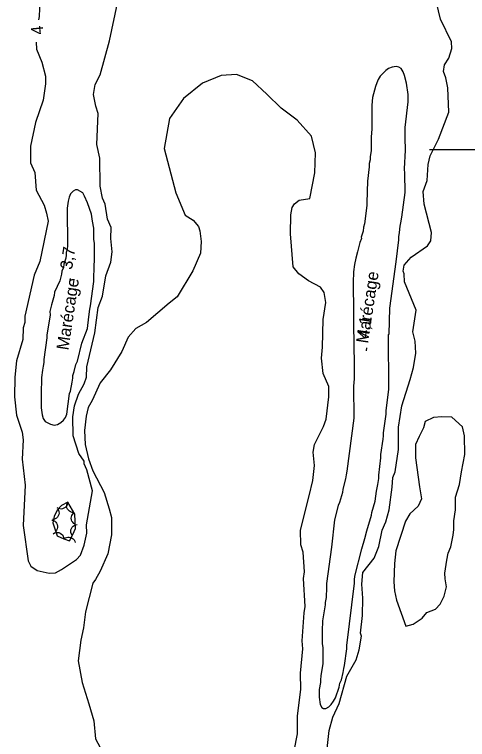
# Model space of a CAD drawing. Extents: x 282461 to 284471, y 5554090 to 5557646.
# Drawn here: x 283687.9 to 283799.4, y 5555854.8 to 5556033.3 of the extents above; entities that cross this region are included whole.
import ezdxf

# ---------------------------------------------------------------- set-up
doc = ezdxf.new("R2010")
doc.units = 0
for name, color, linetype in [('Niveau 1', 7, 'Continuous'), ('Niveau 2', 7, 'Continuous'), ('Niveau 3', 7, 'Continuous'), ('Niveau 44', 7, 'Continuous'), ('Niveau 61', 7, 'Continuous'), ('Niveau 7', 7, 'Continuous')]:
    doc.layers.add(name, color=color, linetype=linetype)

msp = doc.modelspace()

# ---------------------------------------------------------------- linework, layer by layer
at = {"layer": 'Niveau 1'}
for points in [[(283764.86, 5555852.61), (283765.38, 5555857.01), (283766.23, 5555860.29), (283767.77, 5555863.63), (283769.68, 5555870.35), (283772, 5555874.42), (283772.73, 5555876.86), (283773.27, 5555880.22), (283773.03, 5555880.94), (283773.52, 5555885.34), (283773.65, 5555889.61), (283773.36, 5555893.04), (283773.62, 5555895.93), (283776.39, 5555899.44), (283777.53, 5555902.34), (283778.34, 5555906.33), (283779.32, 5555908.39), (283780.13, 5555911.36), (283780.83, 5555916.88), (283781, 5555919.26), (283781.56, 5555920.71), (283782.43, 5555926.22), (283782.42, 5555931.71), (283783.24, 5555936.9), (283785.26, 5555943.43), (283786.08, 5555946.39), (283786.65, 5555949.89), (283786.53, 5555952.83), (283785.89, 5555955.13), (283786.71, 5555960.48), (283783.84, 5555967.42), (283783.81, 5555969.46), (283783.58, 5555970.04), (283783.81, 5555971.54), (283785.48, 5555973.52), (283789.51, 5555976.31), (283790.39, 5555977.57), (283790.53, 5555979.59), (283788.68, 5555986.54), (283788.48, 5555989.65), (283789.42, 5555992.42), (283789.69, 5555996.31), (283790.21, 5555998.46), (283792.21, 5556002.6), (283794.77, 5556009.21), (283794.5, 5556015.23), (283794.03, 5556017.7), (283793.44, 5556019.19), (283793.69, 5556020.86), (283794.77, 5556022.55), (283795.48, 5556024.85), (283795.4, 5556026.56), (283792.69, 5556032.13), (283791.24, 5556038.35)], [(283761.79, 5555994.31), (283761.98, 5555999.18), (283761.02, 5556003.35), (283757.5, 5556007.26), (283753.52, 5556010.24), (283750, 5556013.69), (283746.49, 5556016.91), (283742.52, 5556018.5), (283738.8, 5556018.24), (283734.16, 5556016.34), (283729.53, 5556012.59), (283726.08, 5556007.69), (283724.74, 5556000.25), (283727.61, 5555989.37), (283729.93, 5555983.83), (283731.89, 5555982.67), (283733.19, 5555981.11), (283733.51, 5555980.03), (283733.82, 5555977.42), (283733.69, 5555974.53), (283731.83, 5555970.2), (283727.93, 5555963.78), (283725.98, 5555962.2), (283720.4, 5555957.42), (283717.78, 5555955.95), (283715.9, 5555953.82), (283714.34, 5555950.3), (283711.57, 5555945.78), (283709.01, 5555942.58), (283707.01, 5555938.27), (283706.03, 5555936.53), (283705.53, 5555934.38), (283705.15, 5555930.86), (283705.33, 5555927.4), (283706.13, 5555923.85), (283707.21, 5555920.96), (283710, 5555915.56), (283711.25, 5555911.58), (283711.77, 5555909.45), (283711.82, 5555905.18), (283710.93, 5555900.51), (283709.03, 5555896.2), (283707.87, 5555894.14), (283707.21, 5555893.24), (283705.36, 5555886.24), (283704.92, 5555882.3), (283704.25, 5555879.28), (283703.59, 5555874.18), (283704.56, 5555868.86), (283706.23, 5555863.54), (283707.42, 5555859.38), (283707.89, 5555854.94)], [(283756.69, 5555852), (283757.53, 5555856.16), (283757.55, 5555860.61), (283758.37, 5555867.14), (283758.3, 5555871.09), (283758.88, 5555877.15), (283758.68, 5555879.08), (283759.23, 5555886), (283759.46, 5555887.51), (283759.01, 5555894.41), (283759.25, 5555896.1), (283758.96, 5555900.93), (283758.38, 5555902.73), (283758.28, 5555906.35), (283760.45, 5555914.75), (283761.33, 5555918.53), (283761.76, 5555922.24), (283761.42, 5555925.55), (283761.71, 5555927.39), (283763.94, 5555931.84), (283764.57, 5555933.63), (283765.24, 5555939.17), (283765.28, 5555941.73), (283763.88, 5555944.85), (283763.46, 5555948.69), (283763.71, 5555951.4), (283763.9, 5555958.21), (283764.55, 5555962.4), (283764.07, 5555964.86), (283763.24, 5555966.18), (283760.23, 5555967.66), (283757.9, 5555969.41), (283756.46, 5555971.16), (283755.84, 5555979.28), (283755.9, 5555983.91), (283756.2, 5555985.76), (283756.84, 5555986.69), (283757.96, 5555987.53), (283760.56, 5555987.96), (283761.79, 5555994.31)], [(283707.89, 5555854.94), (283709.67, 5555851.6)]]:
    msp.add_lwpolyline(points, dxfattribs=at)
at = {"layer": 'Niveau 2'}
for points in [[(283694.12, 5556036.67), (283694.03, 5556032.73), (283693.86, 5556031.93)], [(283693.26, 5556026.48), (283693.31, 5556024.76), (283694.68, 5556021.5), (283695.53, 5556018.11), (283695.59, 5556016.23), (283694.95, 5556012.21), (283693.09, 5556006.66), (283691.84, 5556000.85), (283691.9, 5555996.76), (283692.89, 5555994.36), (283693.25, 5555990.02), (283695.23, 5555986.31), (283695.78, 5555984.33), (283696.17, 5555982.41), (283694.13, 5555972.45), (283692.73, 5555969.06), (283690.5, 5555958.97), (283690.44, 5555957.43), (283690.05, 5555956.14), (283689.94, 5555953.23), (283688.45, 5555947.99), (283687.98, 5555943.96), (283687.93, 5555939.18), (283688.42, 5555934.64), (283689.84, 5555930.48), (283690.07, 5555928.56), (283689.84, 5555923.81), (283690.57, 5555917.38), (283690.05, 5555907.5), (283691.28, 5555898.76), (283691.93, 5555897.46), (283693.48, 5555896.37), (283696.45, 5555895.75), (283698.01, 5555895.85), (283699.51, 5555896.61), (283703.15, 5555899.14), (283704.17, 5555900.17), (283705.08, 5555902.64), (283705.71, 5555905.61), (283705.68, 5555907.67), (283707.14, 5555916), (283705.71, 5555921.19), (283705.09, 5555922.65), (283705.03, 5555923.34), (283703.78, 5555925.22), (283702.4, 5555929.57), (283702.24, 5555934.2), (283702.68, 5555936.89), (283703.64, 5555939.8), (283705.05, 5555942.35), (283705.65, 5555943.96), (283705.7, 5555946.49), (283707.7, 5555954.94), (283708.49, 5555961.16), (283709.61, 5555963.9), (283710.36, 5555968.9), (283711.61, 5555972.31), (283711.98, 5555974.81), (283711.62, 5555978.12), (283711.71, 5555980.84), (283710.84, 5555982.88), (283710.2, 5555986.56), (283709.55, 5555988.02), (283708.99, 5555991.02), (283708.9, 5555997.9), (283708.19, 5556001.27), (283708.5, 5556008.9), (283707.92, 5556010.7), (283707.34, 5556013.54), (283707.75, 5556016.05), (283708.98, 5556018.43), (283711.27, 5556026.79), (283713.24, 5556036.06)], [(283796.4, 5555911.31), (283796.46, 5555914.43), (283797.42, 5555917.54), (283797.89, 5555920.7), (283798.74, 5555924.91), (283798.63, 5555929.53), (283798.18, 5555931.75), (283795.5, 5555934.18), (283793.06, 5555934.26), (283790.98, 5555934.09), (283788.96, 5555933.11), (283788.53, 5555931.51), (283787.45, 5555929.42), (283786.56, 5555927.42), (283786.56, 5555924.09), (283787.55, 5555916.96), (283788.08, 5555914.02), (283787.21, 5555912.22), (283785.18, 5555910.33), (283784.13, 5555908.54), (283781.78, 5555901.25), (283781.43, 5555898.14), (283781.23, 5555893.57), (283781.38, 5555891.39), (283781.9, 5555889.06), (283784.21, 5555882.73), (283786.03, 5555883.16), (283788.2, 5555884.69), (283789.4, 5555886.09), (283791.46, 5555886.86), (283792.65, 5555888.14), (283793.61, 5555890.05), (283794.2, 5555892.41), (283793.86, 5555894.33), (283793.76, 5555895.73), (283794.26, 5555898.97), (283794.62, 5555900.68), (283795.24, 5555902.25), (283795.87, 5555905.11), (283795.99, 5555906.47), (283796, 5555908.62), (283796.4, 5555911.31)]]:
    msp.add_lwpolyline(points, dxfattribs=at)
at = {"layer": 'Niveau 3'}
for p, q in [((283701.58, 5555967.48), (283701.7, 5555968.27)), ((283774.51, 5555950.45), (283774.63, 5555951.24))]:
    msp.add_line(p, q, dxfattribs=at)
at = {"layer": 'Niveau 44'}
for points in [[(283701.01, 5555913.18), (283699.48, 5555912.36), (283698.4, 5555911.26), (283697.65, 5555909.68), (283697.37, 5555908.11), (283698.46, 5555904.94), (283700.03, 5555904.18), (283701.45, 5555903.71), (283702.25, 5555905.26), (283702.9, 5555906.75), (283702.73, 5555910.24), (283701.01, 5555913.18)], [(283701.01, 5555913.18), (283700.97, 5555912.77), (283700.81, 5555912.41), (283700.65, 5555912.13), (283700.4, 5555911.89), (283700.1, 5555911.7), (283699.74, 5555911.58), (283699.43, 5555911.51), (283699.09, 5555911.54), (283698.73, 5555911.63), (283698.42, 5555911.79)], [(283702.49, 5555910.65), (283702.08, 5555910.67), (283701.71, 5555910.81), (283701.43, 5555910.97), (283701.18, 5555911.21), (283700.97, 5555911.5), (283700.84, 5555911.86), (283700.76, 5555912.16), (283700.78, 5555912.51), (283700.86, 5555912.86), (283701.01, 5555913.18)], [(283698.55, 5555911.57), (283698.75, 5555911.22), (283698.85, 5555910.83), (283698.88, 5555910.51), (283698.82, 5555910.17), (283698.69, 5555909.83), (283698.48, 5555909.52), (283698.27, 5555909.28), (283697.97, 5555909.11), (283697.64, 5555908.97), (283697.29, 5555908.92)], [(283702.85, 5555907.78), (283702.5, 5555907.99), (283702.24, 5555908.29), (283702.05, 5555908.55), (283701.95, 5555908.88), (283701.9, 5555909.24), (283701.95, 5555909.61), (283702.02, 5555909.92), (283702.19, 5555910.22), (283702.43, 5555910.5), (283702.71, 5555910.71)], [(283697.13, 5555908.82), (283697.52, 5555908.71), (283697.86, 5555908.5), (283698.11, 5555908.3), (283698.3, 5555908.01), (283698.45, 5555907.68), (283698.51, 5555907.31), (283698.52, 5555906.99), (283698.44, 5555906.66), (283698.29, 5555906.33), (283698.08, 5555906.04)], [(283702.14, 5555905), (283701.92, 5555905.35), (283701.81, 5555905.73), (283701.77, 5555906.05), (283701.82, 5555906.39), (283701.94, 5555906.73), (283702.14, 5555907.05), (283702.34, 5555907.3), (283702.63, 5555907.48), (283702.97, 5555907.63), (283703.31, 5555907.69)], [(283697.41, 5555905.45), (283697.76, 5555905.65), (283698.15, 5555905.74), (283698.47, 5555905.78), (283698.81, 5555905.71), (283699.15, 5555905.58), (283699.45, 5555905.36), (283699.69, 5555905.15), (283699.87, 5555904.86), (283700, 5555904.52), (283700.05, 5555904.17)], [(283700.05, 5555904.17), (283700.38, 5555904.42), (283700.75, 5555904.56), (283701.06, 5555904.64), (283701.41, 5555904.61), (283701.76, 5555904.53), (283702.09, 5555904.36), (283702.36, 5555904.18), (283702.57, 5555903.91), (283702.74, 5555903.59), (283702.84, 5555903.25)]]:
    msp.add_lwpolyline(points, dxfattribs=at)
at = {"layer": 'Niveau 61'}
msp.add_lwpolyline([(283790, 5556000), (283810, 5556000)], dxfattribs=at)
at = {"layer": 'Niveau 7'}
for points in [[(283784.16, 5555999.89), (283784.16, 5556000.93), (283784.03, 5556001.86), (283784.01, 5556005.46), (283784.78, 5556011.74), (283784.76, 5556013.6), (283784.39, 5556016.38), (283783.91, 5556018.23), (283783.56, 5556019.16), (283783.09, 5556019.97), (283782.5, 5556020.31), (283781.8, 5556020.42), (283780.87, 5556020.3), (283779.94, 5556019.94), (283779.25, 5556019.47), (283778.55, 5556018.77), (283777.86, 5556018.06), (283777.4, 5556017.25), (283777.05, 5556016.43), (283776.71, 5556015.5), (283776.03, 5556012.82), (283775.81, 5556010.96), (283775.86, 5556005.04), (283775.64, 5556003.18), (283775.66, 5555999.82), (283775.44, 5555998.19), (283775.44, 5555997.49), (283775.22, 5555996.56), (283775.22, 5555995.75), (283774.78, 5555992.26), (283774.79, 5555991.45), (283774.68, 5555990.52), (283774.69, 5555988.66), (283774.58, 5555987.85), (283774.6, 5555986.22), (283774.05, 5555981.69), (283773.82, 5555980.88), (283773.71, 5555979.95), (283773.25, 5555978.44), (283773.26, 5555978.09), (283772.91, 5555977.16), (283772.46, 5555975.53), (283772.35, 5555974.83), (283771.89, 5555973.32), (283771.56, 5555971.69), (283771.34, 5555969.95), (283771.34, 5555969.02), (283771.23, 5555968.2), (283771.37, 5555949.98), (283771.49, 5555949.06), (283771.53, 5555943.6), (283771.31, 5555941.75), (283771.37, 5555933.86), (283769.72, 5555920.85), (283769.49, 5555919.92), (283769.38, 5555918.99), (283768.7, 5555916.43), (283768.59, 5555915.62), (283767.91, 5555913.17), (283767.57, 5555912.36), (283766.66, 5555908.87), (283765.9, 5555902.14), (283764.68, 5555893.2), (283764.7, 5555891.22), (283764.58, 5555890.76), (283764.59, 5555889.71), (283764.37, 5555888.55), (283764.37, 5555887.97), (283763.7, 5555884.02), (283763.71, 5555883.21), (283763.6, 5555882.4), (283763.61, 5555880.08), (283763.63, 5555878.34), (283763.75, 5555877.41), (283763.78, 5555873.47), (283763.33, 5555870.45), (283763.22, 5555869.52), (283763.23, 5555868.83), (283762.89, 5555867.09), (283762.91, 5555865.23), (283763.15, 5555863.38), (283763.51, 5555862.68), (283763.98, 5555862.46), (283764.56, 5555862.46), (283765.25, 5555862.81), (283765.83, 5555863.4), (283766.41, 5555864.21), (283766.87, 5555865.03), (283767.78, 5555867.7), (283768, 5555868.63), (283768.35, 5555869.45), (283768.8, 5555871.31), (283768.91, 5555872.24), (283769.14, 5555873.05), (283769.69, 5555877.11), (283769.68, 5555877.93), (283771.55, 5555893.25), (283771.54, 5555894.06), (283771.65, 5555894.99), (283773.35, 5555901.73), (283774.15, 5555904.29)], [(283774.15, 5555904.29), (283774.6, 5555906.15), (283775.74, 5555909.99), (283775.85, 5555910.69), (283776.64, 5555913.48), (283776.97, 5555915.92), (283777.31, 5555917.54), (283777.53, 5555919.05), (283777.53, 5555919.87), (283778.08, 5555924.16), (283778.07, 5555924.98), (283778.63, 5555928.69), (283778.74, 5555929.51), (283778.73, 5555930.32), (283779.4, 5555934.85), (283779.39, 5555935.66), (283780.05, 5555941.01), (283779.95, 5555954.47), (283780.07, 5555954.58), (283780.25, 5555960.97), (283781.8, 5555972.36), (283782.46, 5555977.82), (283782.46, 5555978.51), (283782.68, 5555979.56), (283782.79, 5555981.19), (283783.01, 5555982), (283783.24, 5555983.4), (283784.01, 5555989.44), (283783.97, 5555994.08), (283783.85, 5555995.24), (283784.16, 5555999.89)], [(283706.21, 5555958.84), (283706.43, 5555960.69), (283706.66, 5555961.51), (283707.43, 5555967.55), (283707.42, 5555969.29), (283707.53, 5555970.1), (283707.51, 5555971.61), (283707.62, 5555972.54), (283707.59, 5555976.95), (283707.47, 5555977.88), (283707.45, 5555980.66), (283707.08, 5555982.4), (283706.84, 5555984.14), (283705.89, 5555986.92), (283705.17, 5555988.53), (283704.7, 5555989.34), (283703.42, 5555990.14), (283702.95, 5555990.14), (283702.37, 5555989.79), (283701.68, 5555989.08), (283701.34, 5555988.27), (283701.11, 5555987.34), (283700.89, 5555985.6), (283700.96, 5555976.31), (283700.85, 5555975.5), (283700.62, 5555974.69), (283700.63, 5555973.99), (283700.52, 5555973.29), (283700.06, 5555971.78), (283699.95, 5555970.97), (283699.61, 5555970.04), (283699.5, 5555969.34), (283699.05, 5555967.71), (283697.79, 5555964.91), (283697.68, 5555964.1), (283697, 5555961.78), (283696.66, 5555960.15), (283696.67, 5555959.34), (283695.89, 5555954.34), (283695.9, 5555953.64), (283695.12, 5555948.3), (283695.13, 5555947.61), (283695.02, 5555946.68), (283694.79, 5555945.75), (283694.57, 5555943.89), (283694.59, 5555942.26), (283694.47, 5555941.45), (283694.51, 5555936.46), (283694.76, 5555934.73), (283695, 5555933.8), (283695.47, 5555933.11), (283696.76, 5555932.42), (283697.69, 5555932.2), (283698.5, 5555932.32), (283699.31, 5555932.79), (283700.01, 5555933.38), (283700.47, 5555934.08), (283700.81, 5555934.89), (283701.47, 5555940), (283701.7, 5555940.58), (283702.15, 5555942.79), (283702.26, 5555943.72), (283702.25, 5555944.42), (283702.59, 5555945.35), (283703.04, 5555947.09), (283703.39, 5555947.91), (283704.52, 5555952.32), (283705.89, 5555955.93), (283706.21, 5555958.84)]]:
    msp.add_lwpolyline(points, dxfattribs=at)

# ---------------------------------------------------------------- texts
at = {"layer": 'Niveau 2'}
msp.add_text('4', height=3, rotation=95.9014, dxfattribs=at).set_placement((283695.12, 5556028.43))
at = {"layer": 'Niveau 3'}
for s, p in [('3,7  ', (283702.06, 5555970.32)), ('4,1  ', (283774.99, 5555953.29))]:
    msp.add_text(s, height=3, rotation=81.0957, dxfattribs=at).set_placement(p)
at = {"layer": 'Niveau 7'}
for p in [(283774.92, 5555952.17), (283701.19, 5555950.5)]:
    msp.add_text('Marécage', height=3, rotation=81.5139, dxfattribs=at).set_placement(p)

doc.saveas('drawing.dxf')
